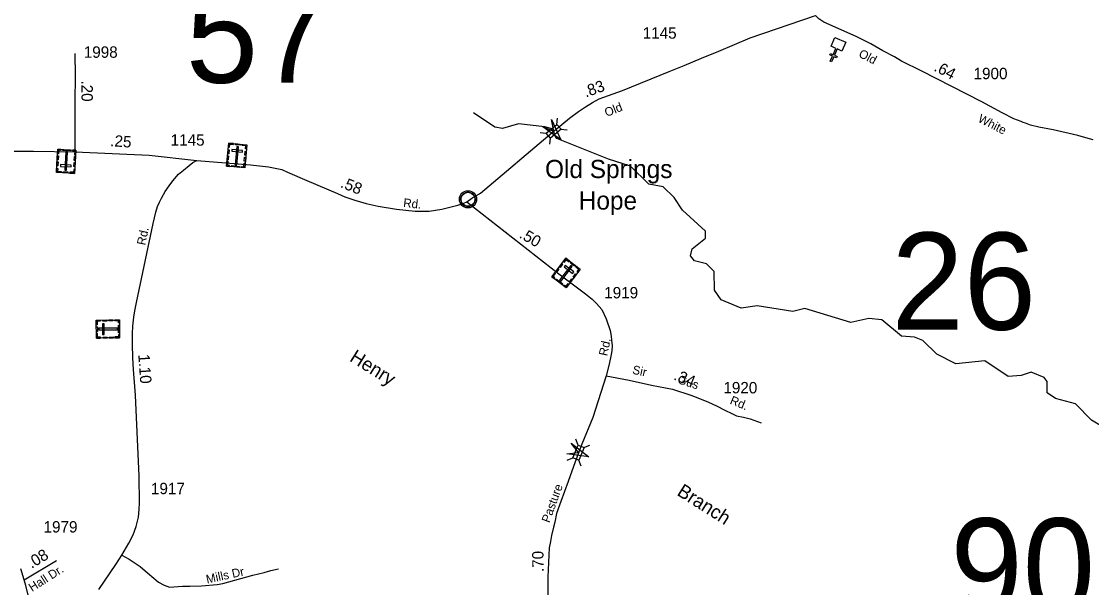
# Model space of a CAD drawing. Extents: x 2220236 to 2384410, y 720751 to 894131.
# Drawn here: x 2276076 to 2287813, y 787885 to 794103 of the extents above; entities that cross this region are included whole.
import ezdxf

# ---------------------------------------------------------------- set-up
doc = ezdxf.new("R2010")
doc.units = 0
doc.layers.add('Default', color=7, linetype='Continuous')

msp = doc.modelspace()

# ---------------------------------------------------------------- linework, layer by layer
at = {"layer": 'Default'}
for p, q in [((2281950, 792972), (2281956, 793040)), ((2281764, 792882), (2281833, 792876)), ((2281993, 792919), (2282062, 792912)), ((2281871, 792753), (2281878, 792821)), ((2282183, 789451), (2282156, 789514)), ((2282246, 789424), (2282310, 789450)), ((2282060, 789285), (2282124, 789311)), ((2282215, 789220), (2282189, 789284)), ((2276108, 787969), (2276460, 788182))]:
    msp.add_line(p, q, dxfattribs=at)
for points in [[(2281898, 792881), (2282088, 793041), (2282185, 793114), (2282261, 793164), (2282338, 793213), (2282414, 793252), (2282667, 793342), (2283180, 793553), (2283344, 793618), (2283535, 793700), (2283724, 793774), (2284070, 793922), (2284784, 794168)], [(2287832, 792802), (2287750, 792824), (2287661, 792851), (2287390, 792913), (2287235, 792940), (2287144, 792963), (2287087, 792984), (2287063, 792994), (2287042, 793003), (2286962, 793033), (2286831, 793098), (2286608, 793221), (2285953, 793557), (2285730, 793667), (2285650, 793712), (2285525, 793779), (2285391, 793856), (2285230, 793938), (2284876, 794094), (2284822, 794132), (2284812, 794142), (2284784, 794168)], [(2276667, 792670), (2276664, 793220), (2276671, 793506), (2276664, 793750)], [(2287964, 789632), (2287813, 789723), (2287636, 789904), (2287419, 789961), (2287327, 790025), (2287326, 790150), (2287292, 790193), (2287150, 790249), (2287042, 790215), (2286900, 790204), (2286641, 790377), (2286324, 790341), (2286115, 790447), (2285964, 790598), (2285872, 790636), (2285730, 790645), (2285512, 790827), (2285370, 790840), (2285171, 790798), (2284669, 790949), (2284537, 790916), (2284144, 790980), (2283970, 790954), (2283752, 791044), (2283677, 791150), (2283674, 791357), (2283590, 791440), (2283457, 791473), (2283415, 791529), (2283431, 791604), (2283579, 791723), (2283579, 791798), (2283327, 792030), (2283234, 792169), (2283116, 792287), (2282958, 792316), (2282756, 792514), (2282514, 792588), (2281947, 792817), (2281924, 792856), (2281915, 792897), (2281882, 792926), (2281815, 792944), (2281527, 792979), (2281353, 792927), (2281269, 792941), (2281035, 793100)], [(2280960, 792122), (2281017, 792161), (2281110, 792218), (2281898, 792881)], [(2275106, 792500), (2275340, 792562), (2275758, 792654), (2275855, 792668), (2275988, 792676), (2276118, 792676), (2276207, 792676), (2276667, 792670)], [(2276667, 792670), (2277476, 792632), (2277999, 792576)], [(2276926, 787866), (2277111, 788139), (2277176, 788240), (2277254, 788374), (2277301, 788465), (2277335, 788556), (2277360, 788657), (2277366, 788742), (2277373, 788816), (2277368, 789107), (2277326, 789999), (2277306, 790279), (2277299, 790407), (2277295, 790559), (2277295, 790675), (2277299, 790756), (2277308, 790854), (2277319, 790926), (2277339, 791014), (2277520, 791885), (2277549, 792006), (2277570, 792069), (2277592, 792118), (2277614, 792160), (2277652, 792236), (2277695, 792297), (2277737, 792353), (2277800, 792424), (2277853, 792469), (2277916, 792520), (2277955, 792552), (2277999, 792576)], [(2277999, 792576), (2278318, 792549), (2278588, 792526), (2278785, 792505), (2278859, 792490), (2278931, 792475), (2278993, 792448), (2279207, 792356), (2279544, 792213), (2279624, 792177), (2279734, 792138), (2279856, 792103), (2279990, 792073), (2280190, 792041), (2280396, 792017), (2280548, 792019), (2280688, 792040), (2280863, 792086), (2280927, 792107), (2280960, 792122)], [(2280960, 792122), (2281969, 791330), (2282263, 791112), (2282337, 791052), (2282382, 791004), (2282443, 790939), (2282490, 790835), (2282533, 790710), (2282544, 790645), (2282548, 790602), (2282555, 790539), (2282551, 790485), (2282544, 790446), (2282522, 790340), (2282490, 790210)], [(2282490, 790210), (2282343, 789753), (2282223, 789459), (2282201, 789402)], [(2282490, 790210), (2282743, 790162), (2282987, 790109), (2283217, 790063), (2283418, 789999), (2283478, 789977), (2283612, 789923), (2283699, 789881), (2283789, 789832), (2283866, 789797), (2283896, 789781), (2283920, 789772), (2283994, 789756), (2284068, 789737), (2284188, 789694)], [(2282201, 789402), (2282148, 789266), (2282071, 789051), (2281991, 788831), (2281946, 788697), (2281925, 788605), (2281910, 788548), (2281889, 788459), (2281877, 788390), (2281863, 788322), (2281851, 787998), (2281851, 787851), (2281854, 787640), (2281857, 787449), (2281863, 787294), (2281862, 787186), (2281873, 787057), (2281887, 786963), (2281909, 786880), (2281939, 786758), (2281953, 786726), (2281998, 786624)], [(2277176, 788240), (2277259, 788197), (2277377, 788115), (2277460, 788048), (2277527, 787987), (2277579, 787943), (2277643, 787911), (2277701, 787891), (2277842, 787901), (2277922, 787900), (2278052, 787903), (2278224, 787919), (2278284, 787929), (2278615, 788023), (2278740, 788052), (2278810, 788072), (2278896, 788091)], [(2276108, 787969), (2276068, 788091)], [(2276416, 787313), (2276394, 787335), (2276361, 787389), (2276316, 787461), (2276200, 787670), (2276155, 787786), (2276124, 787909), (2276108, 787969)]]:
    msp.add_lwpolyline(points, dxfattribs=at)
for points in [[(2285075, 793777), (2285023, 793800), (2284993, 793730), (2285022, 793717), (2285015, 793702), (2284986, 793715), (2284962, 793660), (2284947, 793667), (2284971, 793722), (2284942, 793735), (2284949, 793749), (2284978, 793737), (2285009, 793806), (2284956, 793830), (2284999, 793927), (2285119, 793874)], [(2281891, 793024), (2281992, 792803), (2281794, 792944), (2281915, 792897)], [(2281833, 792876), (2281949, 792972), (2281994, 792918), (2281878, 792821)], [(2278351, 792767), (2278549, 792747), (2278525, 792494), (2278326, 792513)], [(2278347, 792724), (2278358, 792722), (2278361, 792755), (2278402, 792751), (2278403, 792762), (2278351, 792767)], [(2278425, 792760), (2278476, 792754), (2278475, 792743), (2278424, 792748)], [(2278545, 792704), (2278534, 792705), (2278537, 792737), (2278497, 792741), (2278498, 792752), (2278549, 792747)], [(2276659, 792434), (2276460, 792445), (2276474, 792699), (2276673, 792688)], [(2276482, 792627), (2276479, 792583), (2276468, 792584), (2276470, 792627)], [(2276507, 792698), (2276507, 792686), (2276485, 792687), (2276482, 792647), (2276471, 792648), (2276474, 792699)], [(2276615, 792680), (2276530, 792685), (2276531, 792696), (2276616, 792691)], [(2276551, 792469), (2276570, 792468), (2276582, 792671), (2276563, 792672)], [(2276640, 792690), (2276639, 792679), (2276661, 792677), (2276659, 792637), (2276670, 792636), (2276673, 792688)], [(2278333, 792583), (2278337, 792626), (2278349, 792625), (2278344, 792582)], [(2278340, 792650), (2278344, 792693), (2278355, 792692), (2278351, 792649)], [(2278385, 792695), (2278383, 792676), (2278500, 792665), (2278502, 792684)], [(2278457, 792727), (2278438, 792729), (2278419, 792527), (2278437, 792525)], [(2278527, 792633), (2278531, 792676), (2278542, 792675), (2278538, 792632)], [(2276478, 792561), (2276475, 792518), (2276464, 792518), (2276466, 792561)], [(2276622, 792504), (2276623, 792523), (2276505, 792530), (2276504, 792511)], [(2276665, 792551), (2276663, 792508), (2276652, 792509), (2276654, 792552)], [(2276669, 792618), (2276667, 792575), (2276655, 792576), (2276658, 792619)], [(2278359, 792510), (2278360, 792522), (2278339, 792524), (2278342, 792564), (2278331, 792565), (2278326, 792513)], [(2278385, 792519), (2278469, 792511), (2278468, 792500), (2278384, 792508)], [(2278492, 792497), (2278493, 792509), (2278515, 792507), (2278518, 792547), (2278530, 792546), (2278525, 792494)], [(2278520, 792567), (2278524, 792610), (2278536, 792609), (2278532, 792566)], [(2276462, 792489), (2276474, 792488), (2276472, 792456), (2276512, 792453), (2276512, 792442), (2276460, 792445)], [(2276585, 792438), (2276533, 792441), (2276534, 792452), (2276585, 792450)], [(2276661, 792477), (2276650, 792478), (2276648, 792446), (2276607, 792448), (2276607, 792437), (2276659, 792434)], [(2280896, 792161), (2280897, 792167), (2280899, 792173), (2280902, 792180), (2280905, 792186), (2280908, 792192), (2280912, 792197), (2280916, 792201), (2280921, 792206), (2280926, 792210), (2280932, 792214), (2280937, 792217), (2280942, 792219), (2280947, 792222), (2280953, 792224), (2280957, 792225), (2280962, 792225), (2280966, 792226), (2280972, 792226), (2280977, 792226), (2280982, 792226), (2280987, 792225), (2280992, 792224), (2280997, 792223), (2281002, 792221), (2281009, 792218), (2281015, 792215), (2281020, 792211), (2281026, 792207), (2281029, 792204), (2281033, 792200), (2281037, 792195), (2281040, 792190), (2281043, 792185), (2281046, 792180), (2281048, 792175), (2281049, 792170), (2281050, 792165), (2281052, 792159), (2281052, 792155), (2281052, 792149), (2281052, 792143), (2281052, 792137), (2281051, 792132), (2281049, 792126), (2281047, 792120), (2281045, 792115), (2281042, 792109), (2281038, 792103), (2281035, 792099), (2281031, 792094), (2281026, 792089), (2281021, 792085), (2281015, 792081), (2281011, 792079), (2281004, 792076), (2280997, 792073), (2280991, 792071), (2280985, 792070), (2280980, 792070), (2280976, 792069), (2280970, 792069), (2280966, 792070), (2280960, 792071), (2280954, 792072), (2280950, 792073), (2280945, 792075), (2280940, 792077), (2280936, 792079), (2280929, 792083), (2280924, 792088), (2280919, 792092), (2280914, 792097), (2280911, 792101), (2280908, 792105), (2280904, 792112), (2280902, 792116), (2280901, 792120), (2280898, 792128), (2280896, 792135), (2280896, 792140), (2280895, 792147), (2280895, 792151), (2280896, 792158)], [(2282048, 791501), (2282206, 791381), (2282052, 791178), (2281893, 791299)], [(2282022, 791467), (2282031, 791460), (2282050, 791486), (2282082, 791461), (2282089, 791470), (2282048, 791501)], [(2282107, 791456), (2282148, 791425), (2282141, 791416), (2282100, 791447)], [(2281920, 791279), (2281927, 791288), (2281909, 791301), (2281934, 791333), (2281925, 791340), (2281893, 791299)], [(2281936, 791354), (2281962, 791389), (2281971, 791382), (2281945, 791348)], [(2281977, 791408), (2282003, 791442), (2282012, 791435), (2281986, 791401)], [(2282117, 791412), (2282102, 791423), (2281979, 791262), (2281994, 791251)], [(2282039, 791422), (2282028, 791408), (2282121, 791336), (2282133, 791351)], [(2282180, 791346), (2282171, 791353), (2282190, 791379), (2282158, 791403), (2282165, 791412), (2282206, 791381)], [(2281946, 791273), (2282014, 791222), (2282007, 791213), (2281939, 791264)], [(2282026, 791198), (2282032, 791207), (2282050, 791194), (2282074, 791226), (2282083, 791219), (2282052, 791178)], [(2282087, 791243), (2282113, 791277), (2282122, 791270), (2282096, 791236)], [(2282127, 791295), (2282153, 791329), (2282162, 791323), (2282136, 791288)], [(2276898, 790624), (2276896, 790823), (2277151, 790825), (2277153, 790626)], [(2276940, 790823), (2276940, 790812), (2276908, 790811), (2276908, 790771), (2276897, 790771), (2276897, 790823)], [(2276898, 790698), (2276897, 790749), (2276909, 790750), (2276909, 790698)], [(2276966, 790665), (2276985, 790665), (2276984, 790783), (2276965, 790783)], [(2277013, 790812), (2276970, 790812), (2276970, 790823), (2277013, 790824)], [(2277079, 790813), (2277036, 790813), (2277036, 790824), (2277079, 790824)], [(2277151, 790792), (2277140, 790792), (2277140, 790814), (2277099, 790814), (2277099, 790825), (2277151, 790825)], [(2277141, 790683), (2277140, 790768), (2277152, 790768), (2277152, 790684)], [(2276942, 790624), (2276942, 790635), (2276909, 790635), (2276909, 790676), (2276898, 790675), (2276898, 790624)], [(2276927, 790733), (2276927, 790714), (2277130, 790716), (2277129, 790735)], [(2277016, 790625), (2276973, 790624), (2276973, 790636), (2277016, 790636)], [(2277083, 790625), (2277040, 790625), (2277040, 790636), (2277083, 790637)], [(2277153, 790659), (2277141, 790659), (2277141, 790637), (2277101, 790637), (2277101, 790626), (2277153, 790626)], [(2282106, 789470), (2282299, 789321), (2282057, 789353), (2282187, 789368)], [(2282124, 789311), (2282182, 789451), (2282247, 789423), (2282189, 789284)]]:
    msp.add_lwpolyline(points, close=True, dxfattribs=at)
for radius in [94.3, 76.7]:
    msp.add_circle((2280974, 792149), radius, dxfattribs=at)

# ---------------------------------------------------------------- texts
for s, height, p in [('57', 1066.3, (2277879, 793429)), ('1145', 125, (2282890, 793913)), ('1998', 125, (2276760, 793703)), ('1900', 125, (2286519, 793468)), ('1145', 125, (2277713, 792738)), ('Old Springs', 200, (2281819, 792382)), ('Hope', 200, (2282189, 792036)), ('26', 1066.3, (2285618, 790717)), ('1919', 125, (2282468, 791061)), ('1920', 125, (2283775, 790018)), ('1917', 125, (2277497, 788911)), ('90', 1066.3, (2286265, 787580)), ('1979', 125, (2276319, 788490))]:
    msp.add_text(s, height=height, dxfattribs=at).set_placement(p)
for s, height, rotation, p in [('Old', 95, 332.8248, (2285250, 793718)), ('.64', 125, 332.8535, (2286075, 793565)), ('.83', 125, 19.6626, (2282266, 793266)), ('.20', 125, 270.2318, (2276734, 793454)), ('Old', 95, 21.7471, (2282494, 793053)), ('White', 95, 332.8535, (2286559, 793005)), ('.25', 125, 355.7727, (2277047, 792733)), ('.58', 125, 338.2087, (2279566, 792284)), ('Rd.', 95, 353.3613, (2280260, 792066)), ('Rd.', 95, 78.5068, (2277434, 791639)), ('.50', 125, 329.9446, (2281527, 791733)), ('Rd.', 95, 77.9969, (2282500, 790423)), ('1.10', 125, 274.0992, (2277357, 790445)), ('Henry', 150, 327.8694, (2279666, 790380)), ('Sir', 95, 347.6198, (2282771, 790235)), ('.34', 125, 337.5761, (2283221, 790172)), ('Gus', 95, 342.2789, (2283265, 790132)), ('Rd.', 95, 337.999, (2283839, 789906)), ('Pasture', 95, 70.088, (2281867, 788590)), ('Branch', 150, 327.6874, (2283256, 788907)), ('.08', 125, 31.1421, (2276187, 788090)), ('.70', 125, 90.8991, (2281805, 788057)), ('Hall Dr.', 95, 32.4586, (2276193, 787836)), ('Mills Dr', 95, 12.3624, (2278112, 787929))]:
    msp.add_text(s, height=height, rotation=rotation, dxfattribs=at).set_placement(p)

doc.saveas('drawing.dxf')
